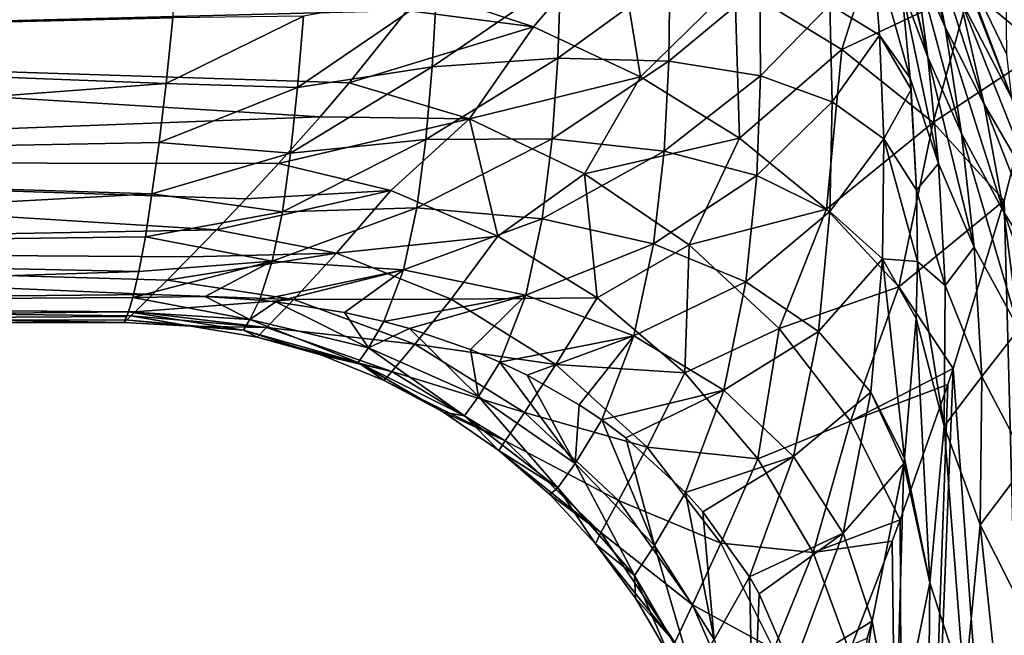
# Model space of a CAD drawing. Header units: metres. Extents: x -109 to 109, y -432 to 89.
# Tile 326 of 656: x -41 to -25, y -21 to -11. Entities that reach past the tile are written whole.
import ezdxf

# ---------------------------------------------------------------- set-up
doc = ezdxf.new("R2010")
doc.units = ezdxf.units.M
doc.layers.add('solid_506360_24502164', color=7, linetype='CONTINUOUS')

msp = doc.modelspace()

# ---------------------------------------------------------------- linework, layer by layer
at = {"layer": 'solid_506360_24502164'}
for points in [[(-24.882259, -8.084736, 99.940063), (-25.725357, -9.667004, 83.236404), (-24.841864, -11.496708, 84.794319)], [(-25.878809, -11.042299, 78.215553), (-26.223921, -9.266352, 79.444351), (-26.684767, -8.169886, 77.79364)], [(-25.878809, -11.042299, 78.215553), (-26.684767, -8.169886, 77.79364), (-26.398319, -9.866394, 76.781281)], [(-26.813723, -8.762315, 75.299767), (-26.775566, -9.033525, 75.155151), (-26.168375, -11.544255, 75.682426)], [(-26.398319, -9.866394, 76.781281), (-26.813723, -8.762315, 75.299767), (-26.168375, -11.544255, 75.682426)], [(-38.74395, -9.666401, 64.749931), (-56.5, -8.889124, 65.303513), (-56.5, -11.313708, 63.313709)], [(-34.921803, -10.761854, 40.16013), (-56.5, -11.313708, 40.686291), (-56.5, -8.889124, 38.696487)], [(-24.754992, -12.23134, 82.613739), (-25.725357, -9.667004, 83.236404), (-26.070974, -8.872765, 82.389542)], [(-25.631815, -10.5474, 81.002556), (-24.754992, -12.23134, 82.613739), (-26.070974, -8.872765, 82.389542)], [(-26.775566, -9.033525, 75.155151), (-26.609005, -10.360888, 74.391365), (-26.168375, -11.544255, 75.682426)], [(-25.222567, -12.330765, 79.595139), (-25.631815, -10.5474, 81.002556), (-26.223921, -9.266352, 79.444351)], [(-25.222567, -12.330765, 79.595139), (-26.223921, -9.266352, 79.444351), (-25.878809, -11.042299, 78.215553)], [(-32.79504, -11.032595, 40.131817), (-34.661106, -10.416526, 39.855206), (-31.398438, -9.398166, 38.744907)], [(-30.996201, -11.871837, 40.105129), (-32.79504, -11.032595, 40.131817), (-31.398438, -9.398166, 38.744907)], [(-30.996201, -11.871837, 40.105129), (-31.398438, -9.398166, 38.744907), (-29.412752, -10.314595, 38.51247)], [(-27.612436, -11.413174, 37.888931), (-29.412752, -10.314595, 38.51247), (-26.979746, -9.417827, 36.796402)], [(-27.612436, -11.413174, 37.888931), (-26.979746, -9.417827, 36.796402), (-25.464624, -10.402094, 35.797482)], [(-38.85994, -10.880692, 63.730751), (-38.74395, -9.666401, 64.749931), (-56.5, -11.313708, 63.313709)], [(-26.97916, -11.172298, 71.897331), (-27.100504, -9.649656, 72.885162), (-27.816841, -10.663743, 70.36058)], [(-27.100504, -9.649656, 72.885162), (-26.462826, -11.895712, 73.394341), (-26.609005, -10.360888, 74.391365)], [(-26.97916, -11.172298, 71.897331), (-26.462826, -11.895712, 73.394341), (-27.100504, -9.649656, 72.885162)], [(-24.754992, -12.23134, 82.613739), (-24.841864, -11.496708, 84.794319), (-25.725357, -9.667004, 83.236404)], [(-26.398319, -9.866394, 76.781281), (-26.168375, -11.544255, 75.682426), (-25.60021, -12.825895, 76.912971)], [(-25.878809, -11.042299, 78.215553), (-26.398319, -9.866394, 76.781281), (-25.60021, -12.825895, 76.912971)], [(-32.342571, -10.23318, 66.063599), (-34.428127, -10.456391, 64.901978), (-34.501938, -11.708507, 63.74226)], [(-32.389053, -11.55992, 64.928482), (-32.342571, -10.23318, 66.063599), (-34.501938, -11.708507, 63.74226)], [(-30.505222, -10.194087, 67.393883), (-32.342571, -10.23318, 66.063599), (-32.389053, -11.55992, 64.928482)], [(-30.52326, -11.611596, 66.253189), (-30.505222, -10.194087, 67.393883), (-32.389053, -11.55992, 64.928482)], [(-28.991371, -10.338204, 68.843361), (-30.505222, -10.194087, 67.393883), (-30.52326, -11.611596, 66.253189)], [(-32.79504, -11.032595, 40.131817), (-34.921803, -10.761854, 40.16013), (-34.661106, -10.416526, 39.855206)], [(-29.33358, -12.906307, 39.778912), (-30.996201, -11.871837, 40.105129), (-29.412752, -10.314595, 38.51247)], [(-28.979671, -11.858527, 67.67247), (-28.991371, -10.338204, 68.843361), (-30.52326, -11.611596, 66.253189)], [(-29.33358, -12.906307, 39.778912), (-29.412752, -10.314595, 38.51247), (-27.612436, -11.413174, 37.888931)], [(-27.816841, -10.663743, 70.36058), (-28.991371, -10.338204, 68.843361), (-28.979671, -11.858527, 67.67247)], [(-26.079571, -12.643813, 36.90271), (-27.612436, -11.413174, 37.888931), (-25.464624, -10.402094, 35.797482)], [(-26.609005, -10.360888, 74.391365), (-26.462826, -11.895712, 73.394341), (-25.990185, -13.329872, 74.424126)], [(-26.168375, -11.544255, 75.682426), (-26.609005, -10.360888, 74.391365), (-25.990185, -13.329872, 74.424126)], [(-26.079571, -12.643813, 36.90271), (-25.464624, -10.402094, 35.797482), (-24.240574, -11.424262, 34.510353)], [(-25.464624, -10.402094, 35.797482), (-24.052094, -10.570846, 34.201897), (-24.240574, -11.424262, 34.510353)], [(-34.428127, -10.456391, 64.901978), (-36.663441, -10.857437, 63.951046), (-36.76395, -12.053745, 62.732147)], [(-34.501938, -11.708507, 63.74226), (-34.428127, -10.456391, 64.901978), (-36.76395, -12.053745, 62.732147)], [(-24.289022, -13.926405, 81.044464), (-24.754992, -12.23134, 82.613739), (-25.631815, -10.5474, 81.002556)], [(-24.289022, -13.926405, 81.044464), (-25.631815, -10.5474, 81.002556), (-25.222567, -12.330765, 79.595139)], [(-27.774555, -12.294678, 69.139839), (-27.816841, -10.663743, 70.36058), (-28.979671, -11.858527, 67.67247)], [(-26.97916, -11.172298, 71.897331), (-27.816841, -10.663743, 70.36058), (-27.774555, -12.294678, 69.139839)], [(-34.921803, -10.761854, 40.16013), (-35.893524, -11.972339, 41.385712), (-56.5, -11.313708, 40.686291)], [(-38.970406, -11.987732, 62.596901), (-38.85994, -10.880692, 63.730751), (-56.5, -11.313708, 63.313709)], [(-36.663441, -10.857437, 63.951046), (-38.85994, -10.880692, 63.730751), (-38.970406, -11.987732, 62.596901)], [(-36.76395, -12.053745, 62.732147), (-36.663441, -10.857437, 63.951046), (-38.970406, -11.987732, 62.596901)], [(-32.79504, -11.032595, 40.131817), (-35.893524, -11.972339, 41.385712), (-34.921803, -10.761854, 40.16013)], [(-33.869175, -12.580909, 41.736172), (-35.893524, -11.972339, 41.385712), (-32.79504, -11.032595, 40.131817)], [(-33.869175, -12.580909, 41.736172), (-32.79504, -11.032595, 40.131817), (-30.996201, -11.871837, 40.105129)], [(-25.878809, -11.042299, 78.215553), (-25.60021, -12.825895, 76.912971), (-24.890005, -14.149967, 78.126007)], [(-25.222567, -12.330765, 79.595139), (-25.878809, -11.042299, 78.215553), (-24.890005, -14.149967, 78.126007)], [(-26.905939, -12.918009, 70.61116), (-26.97916, -11.172298, 71.897331), (-27.774555, -12.294678, 69.139839)], [(-26.97916, -11.172298, 71.897331), (-26.448593, -12.084064, 73.263809), (-26.462826, -11.895712, 73.394341)], [(-26.905939, -12.918009, 70.61116), (-26.448593, -12.084064, 73.263809), (-26.97916, -11.172298, 71.897331)], [(-38.970406, -11.987732, 62.596901), (-56.5, -11.313708, 63.313709), (-56.5, -13.303514, 60.889122)], [(-36.384167, -12.547582, 42.072353), (-56.5, -13.303514, 43.110878), (-56.5, -11.313708, 40.686291)], [(-35.893524, -11.972339, 41.385712), (-36.384167, -12.547582, 42.072353), (-56.5, -11.313708, 40.686291)], [(-27.868935, -14.097581, 39.165279), (-29.33358, -12.906307, 39.778912), (-27.612436, -11.413174, 37.888931)], [(-27.868935, -14.097581, 39.165279), (-27.612436, -11.413174, 37.888931), (-26.079571, -12.643813, 36.90271)], [(-32.389053, -11.55992, 64.928482), (-34.501938, -11.708507, 63.74226), (-34.604862, -12.927261, 62.366676)], [(-32.48082, -12.915432, 63.538002), (-32.389053, -11.55992, 64.928482), (-34.604862, -12.927261, 62.366676)], [(-30.52326, -11.611596, 66.253189), (-32.389053, -11.55992, 64.928482), (-32.48082, -12.915432, 63.538002)], [(-26.168375, -11.544255, 75.682426), (-25.990185, -13.329872, 74.424126), (-25.387884, -14.733684, 75.471619)], [(-25.60021, -12.825895, 76.912971), (-26.168375, -11.544255, 75.682426), (-25.387884, -14.733684, 75.471619)], [(-26.079571, -12.643813, 36.90271), (-24.240574, -11.424262, 34.510353), (-24.884199, -13.950413, 35.598663)], [(-24.271479, -37.166538, 36.142651), (-24.884199, -13.950413, 35.598663), (-24.240574, -11.424262, 34.510353)], [(-34.501938, -11.708507, 63.74226), (-36.76395, -12.053745, 62.732147), (-36.877625, -13.156513, 61.34201)], [(-34.604862, -12.927261, 62.366676), (-34.501938, -11.708507, 63.74226), (-36.877625, -13.156513, 61.34201)], [(-30.601631, -13.12044, 64.820343), (-30.52326, -11.611596, 66.253189), (-32.48082, -12.915432, 63.538002)], [(-28.979671, -11.858527, 67.67247), (-30.52326, -11.611596, 66.253189), (-30.601631, -13.12044, 64.820343)], [(-31.940279, -13.505251, 41.787395), (-33.869175, -12.580909, 41.736172), (-30.996201, -11.871837, 40.105129)], [(-31.940279, -13.505251, 41.787395), (-30.996201, -11.871837, 40.105129), (-29.33358, -12.906307, 39.778912)], [(-29.041458, -13.53193, 66.172844), (-28.979671, -11.858527, 67.67247), (-30.601631, -13.12044, 64.820343)], [(-27.774555, -12.294678, 69.139839), (-28.979671, -11.858527, 67.67247), (-29.041458, -13.53193, 66.172844)], [(-26.462826, -11.895712, 73.394341), (-26.448593, -12.084064, 73.263809), (-26.359241, -13.776574, 72.012245)], [(-25.990185, -13.329872, 74.424126), (-26.462826, -11.895712, 73.394341), (-26.359241, -13.776574, 72.012245)], [(-39.087776, -12.977341, 61.358879), (-38.970406, -11.987732, 62.596901), (-56.5, -13.303514, 60.889122)], [(-36.76395, -12.053745, 62.732147), (-38.970406, -11.987732, 62.596901), (-39.087776, -12.977341, 61.358879)], [(-36.877625, -13.156513, 61.34201), (-36.76395, -12.053745, 62.732147), (-39.087776, -12.977341, 61.358879)], [(-33.869175, -12.580909, 41.736172), (-36.384167, -12.547582, 42.072353), (-35.893524, -11.972339, 41.385712)], [(-26.905939, -12.918009, 70.61116), (-26.359241, -13.776574, 72.012245), (-26.448593, -12.084064, 73.263809)], [(-27.817579, -14.138277, 67.551338), (-27.774555, -12.294678, 69.139839), (-29.041458, -13.53193, 66.172844)], [(-26.905939, -12.918009, 70.61116), (-27.774555, -12.294678, 69.139839), (-27.817579, -14.138277, 67.551338)], [(-25.222567, -12.330765, 79.595139), (-24.890005, -14.149967, 78.126007), (-23.912817, -15.690219, 79.426056)], [(-24.289022, -13.926405, 81.044464), (-25.222567, -12.330765, 79.595139), (-23.912817, -15.690219, 79.426056)], [(-36.384167, -12.547582, 42.072353), (-37.079266, -13.328955, 43.149071), (-56.5, -13.303514, 43.110878)], [(-33.869175, -12.580909, 41.736172), (-37.079266, -13.328955, 43.149071), (-36.384167, -12.547582, 42.072353)], [(-35.193401, -13.782753, 43.492104), (-37.079266, -13.328955, 43.149071), (-33.869175, -12.580909, 41.736172)], [(-33.393326, -14.550315, 43.643864), (-35.193401, -13.782753, 43.492104), (-33.869175, -12.580909, 41.736172)], [(-33.393326, -14.550315, 43.643864), (-33.869175, -12.580909, 41.736172), (-31.940279, -13.505251, 41.787395)], [(-26.656673, -15.401403, 38.287025), (-27.868935, -14.097581, 39.165279), (-26.079571, -12.643813, 36.90271)], [(-26.656673, -15.401403, 38.287025), (-26.079571, -12.643813, 36.90271), (-24.884199, -13.950413, 35.598663)], [(-30.181591, -14.695278, 41.525639), (-31.940279, -13.505251, 41.787395), (-29.33358, -12.906307, 39.778912)], [(-30.181591, -14.695278, 41.525639), (-29.33358, -12.906307, 39.778912), (-27.868935, -14.097581, 39.165279)], [(-25.60021, -12.825895, 76.912971), (-25.387884, -14.733684, 75.471619), (-24.639692, -16.112371, 76.538727)], [(-24.890005, -14.149967, 78.126007), (-25.60021, -12.825895, 76.912971), (-24.639692, -16.112371, 76.538727)], [(-39.208179, -13.839126, 60.029858), (-39.087776, -12.977341, 61.358879), (-56.5, -13.303514, 60.889122)], [(-36.877625, -13.156513, 61.34201), (-39.087776, -12.977341, 61.358879), (-39.208179, -13.839126, 60.029858)], [(-34.604862, -12.927261, 62.366676), (-36.877625, -13.156513, 61.34201), (-37.014801, -14.139, 59.782558)], [(-34.757217, -14.077196, 60.761219), (-34.604862, -12.927261, 62.366676), (-37.014801, -14.139, 59.782558)], [(-32.48082, -12.915432, 63.538002), (-34.604862, -12.927261, 62.366676), (-34.757217, -14.077196, 60.761219)], [(-32.647896, -14.259569, 61.862724), (-32.48082, -12.915432, 63.538002), (-34.757217, -14.077196, 60.761219)], [(-30.601631, -13.12044, 64.820343), (-32.48082, -12.915432, 63.538002), (-32.647896, -14.259569, 61.862724)], [(-26.92947, -14.93219, 68.913094), (-26.905939, -12.918009, 70.61116), (-27.817579, -14.138277, 67.551338)], [(-26.92947, -14.93219, 68.913094), (-26.344259, -14.978181, 71.034004), (-26.905939, -12.918009, 70.61116)], [(-26.905939, -12.918009, 70.61116), (-26.344259, -14.978181, 71.034004), (-26.359241, -13.776574, 72.012245)], [(-37.014801, -14.139, 59.782558), (-36.877625, -13.156513, 61.34201), (-39.208179, -13.839126, 60.029858)], [(-30.780319, -14.67842, 63.051029), (-30.601631, -13.12044, 64.820343), (-32.647896, -14.259569, 61.862724)], [(-29.041458, -13.53193, 66.172844), (-30.601631, -13.12044, 64.820343), (-30.780319, -14.67842, 63.051029)], [(-39.208179, -13.839126, 60.029858), (-56.5, -13.303514, 60.889122), (-56.5, -14.782072, 58.122936)], [(-38.12355, -14.443275, 45.115829), (-56.5, -14.782072, 45.877064), (-56.5, -13.303514, 43.110878)], [(-37.630405, -13.925102, 44.120182), (-38.12355, -14.443275, 45.115829), (-56.5, -13.303514, 43.110878)], [(-37.079266, -13.328955, 43.149071), (-37.630405, -13.925102, 44.120182), (-56.5, -13.303514, 43.110878)], [(-35.193401, -13.782753, 43.492104), (-37.630405, -13.925102, 44.120182), (-37.079266, -13.328955, 43.149071)], [(-25.990185, -13.329872, 74.424126), (-26.359241, -13.776574, 72.012245), (-25.879641, -15.379697, 72.870468)], [(-25.387884, -14.733684, 75.471619), (-25.990185, -13.329872, 74.424126), (-25.879641, -15.379697, 72.870468)], [(-31.726446, -15.583919, 43.568974), (-33.393326, -14.550315, 43.643864), (-31.940279, -13.505251, 41.787395)], [(-31.726446, -15.583919, 43.568974), (-31.940279, -13.505251, 41.787395), (-30.181591, -14.695278, 41.525639)], [(-29.227404, -15.315478, 64.285774), (-29.041458, -13.53193, 66.172844), (-30.780319, -14.67842, 63.051029)], [(-27.817579, -14.138277, 67.551338), (-29.041458, -13.53193, 66.172844), (-29.227404, -15.315478, 64.285774)], [(-39.319427, -14.5642, 58.624504), (-39.208179, -13.839126, 60.029858), (-56.5, -14.782072, 58.122936)], [(-37.014801, -14.139, 59.782558), (-39.208179, -13.839126, 60.029858), (-39.319427, -14.5642, 58.624504)], [(-35.193401, -13.782753, 43.492104), (-38.12355, -14.443275, 45.115829), (-37.630405, -13.925102, 44.120182)], [(-36.104988, -14.837606, 45.453278), (-38.12355, -14.443275, 45.115829), (-35.193401, -13.782753, 43.492104)], [(-36.104988, -14.837606, 45.453278), (-35.193401, -13.782753, 43.492104), (-33.393326, -14.550315, 43.643864)], [(-25.879641, -15.379697, 72.870468), (-26.359241, -13.776574, 72.012245), (-26.344259, -14.978181, 71.034004)], [(-26.656673, -15.401403, 38.287025), (-24.884199, -13.950413, 35.598663), (-25.744095, -16.772636, 37.180954)], [(-24.271479, -37.166538, 36.142651), (-25.744095, -16.772636, 37.180954), (-24.884199, -13.950413, 35.598663)], [(-37.186996, -14.972855, 58.054741), (-37.014801, -14.139, 59.782558), (-39.319427, -14.5642, 58.624504)], [(-34.757217, -14.077196, 60.761219), (-37.014801, -14.139, 59.782558), (-37.186996, -14.972855, 58.054741)], [(-34.982994, -15.116195, 58.912167), (-34.757217, -14.077196, 60.761219), (-37.186996, -14.972855, 58.054741)], [(-32.647896, -14.259569, 61.862724), (-34.757217, -14.077196, 60.761219), (-34.982994, -15.116195, 58.912167)], [(-28.668999, -16.099644, 40.962196), (-30.181591, -14.695278, 41.525639), (-27.868935, -14.097581, 39.165279)], [(-28.008621, -16.150961, 65.522552), (-27.817579, -14.138277, 67.551338), (-29.227404, -15.315478, 64.285774)], [(-28.668999, -16.099644, 40.962196), (-27.868935, -14.097581, 39.165279), (-26.656673, -15.401403, 38.287025)], [(-26.92947, -14.93219, 68.913094), (-27.817579, -14.138277, 67.551338), (-28.008621, -16.150961, 65.522552)], [(-24.890005, -14.149967, 78.126007), (-24.639692, -16.112371, 76.538727), (-23.637327, -17.620981, 77.71167)], [(-23.912817, -15.690219, 79.426056), (-24.890005, -14.149967, 78.126007), (-23.637327, -17.620981, 77.71167)], [(-32.926605, -15.539252, 59.873096), (-32.647896, -14.259569, 61.862724), (-34.982994, -15.116195, 58.912167)], [(-30.780319, -14.67842, 63.051029), (-32.647896, -14.259569, 61.862724), (-32.926605, -15.539252, 59.873096)], [(-38.12355, -14.443275, 45.115829), (-38.565041, -14.896503, 46.160976), (-56.5, -14.782072, 45.877064)], [(-36.104988, -14.837606, 45.453278), (-38.565041, -14.896503, 46.160976), (-38.12355, -14.443275, 45.115829)], [(-34.181774, -15.607817, 45.624146), (-36.104988, -14.837606, 45.453278), (-33.393326, -14.550315, 43.643864)], [(-34.181774, -15.607817, 45.624146), (-33.393326, -14.550315, 43.643864), (-31.726446, -15.583919, 43.568974)], [(-39.427811, -15.146257, 57.156635), (-39.319427, -14.5642, 58.624504), (-56.5, -14.782072, 58.122936)], [(-37.186996, -14.972855, 58.054741), (-39.319427, -14.5642, 58.624504), (-39.427811, -15.146257, 57.156635)], [(-31.1082, -16.223349, 60.899315), (-30.780319, -14.67842, 63.051029), (-32.926605, -15.539252, 59.873096)], [(-30.253286, -16.846031, 43.270157), (-31.726446, -15.583919, 43.568974), (-30.181591, -14.695278, 41.525639)], [(-29.227404, -15.315478, 64.285774), (-30.780319, -14.67842, 63.051029), (-31.1082, -16.223349, 60.899315)], [(-30.253286, -16.846031, 43.270157), (-30.181591, -14.695278, 41.525639), (-28.668999, -16.099644, 40.962196)], [(-39.427811, -15.146257, 57.156635), (-56.5, -14.782072, 58.122936), (-56.5, -15.692564, 55.121445)], [(-39.199081, -15.531446, 48.156281), (-56.5, -15.692564, 48.878555), (-56.5, -14.782072, 45.877064)], [(-38.953335, -15.287403, 47.27821), (-39.199081, -15.531446, 48.156281), (-56.5, -14.782072, 45.877064)], [(-38.565041, -14.896503, 46.160976), (-38.953335, -15.287403, 47.27821), (-56.5, -14.782072, 45.877064)], [(-36.104988, -14.837606, 45.453278), (-38.953335, -15.287403, 47.27821), (-38.565041, -14.896503, 46.160976)], [(-36.822231, -15.612939, 47.555317), (-38.953335, -15.287403, 47.27821), (-36.104988, -14.837606, 45.453278)], [(-36.822231, -15.612939, 47.555317), (-36.104988, -14.837606, 45.453278), (-34.181774, -15.607817, 45.624146)], [(-25.387884, -14.733684, 75.471619), (-25.879641, -15.379697, 72.870468), (-25.262476, -16.909544, 73.770599)], [(-24.639692, -16.112371, 76.538727), (-25.387884, -14.733684, 75.471619), (-25.262476, -16.909544, 73.770599)], [(-37.186996, -14.972855, 58.054741), (-39.427811, -15.146257, 57.156635), (-39.53204, -15.578533, 55.64819)], [(-37.186996, -14.972855, 58.054741), (-39.53204, -15.578533, 55.64819), (-38.317211, -15.566498, 55.933174)], [(-37.186996, -14.972855, 58.054741), (-38.317211, -15.566498, 55.933174), (-37.403896, -15.62319, 56.174515)], [(-34.982994, -15.116195, 58.912167), (-37.186996, -14.972855, 58.054741), (-37.403896, -15.62319, 56.174515)], [(-27.126474, -17.169401, 66.717484), (-26.92947, -14.93219, 68.913094), (-28.008621, -16.150961, 65.522552)], [(-27.126474, -17.169401, 66.717484), (-26.560421, -18.278643, 67.916008), (-26.92947, -14.93219, 68.913094)], [(-26.92947, -14.93219, 68.913094), (-26.560421, -18.278643, 67.916008), (-26.365875, -15.932769, 70.199684)], [(-26.92947, -14.93219, 68.913094), (-26.365875, -15.932769, 70.199684), (-26.344259, -14.978181, 71.034004)], [(-26.344259, -14.978181, 71.034004), (-26.365875, -15.932769, 70.199684), (-25.896296, -17.744085, 70.902534)], [(-25.879641, -15.379697, 72.870468), (-26.344259, -14.978181, 71.034004), (-25.896296, -17.744085, 70.902534)], [(-39.53204, -15.578533, 55.64819), (-39.427811, -15.146257, 57.156635), (-56.5, -15.692564, 55.121445)], [(-34.982994, -15.116195, 58.912167), (-37.403896, -15.62319, 56.174515), (-37.12521, -15.652028, 56.252781)], [(-34.982994, -15.116195, 58.912167), (-37.12521, -15.652028, 56.252781), (-35.974754, -15.831601, 56.599483)], [(-34.982994, -15.116195, 58.912167), (-35.974754, -15.831601, 56.599483), (-35.309265, -15.983544, 56.818371)], [(-32.926605, -15.539252, 59.873096), (-34.982994, -15.116195, 58.912167), (-35.309265, -15.983544, 56.818371)], [(-36.822231, -15.612939, 47.555317), (-39.199081, -15.531446, 48.156281), (-38.953335, -15.287403, 47.27821)], [(-29.599613, -17.138929, 61.949005), (-29.227404, -15.315478, 64.285774), (-31.1082, -16.223349, 60.899315)], [(-28.008621, -16.150961, 65.522552), (-29.227404, -15.315478, 64.285774), (-29.599613, -17.138929, 61.949005)], [(-25.262476, -16.909544, 73.770599), (-25.879641, -15.379697, 72.870468), (-25.896296, -17.744085, 70.902534)], [(-39.199081, -15.531446, 48.156281), (-39.492245, -15.819205, 49.601513), (-56.5, -15.692564, 48.878555)], [(-36.822231, -15.612939, 47.555317), (-39.492245, -15.819205, 49.601513), (-39.199081, -15.531446, 48.156281)], [(-32.926605, -15.539252, 59.873096), (-35.309265, -15.983544, 56.818371), (-34.882584, -16.101465, 56.966362)], [(-32.926605, -15.539252, 59.873096), (-34.882584, -16.101465, 56.966362), (-33.857216, -16.455791, 57.348007)], [(-32.926605, -15.539252, 59.873096), (-33.857216, -16.455791, 57.348007), (-33.363457, -16.665361, 57.545841)], [(-31.1082, -16.223349, 60.899315), (-32.926605, -15.539252, 59.873096), (-33.363457, -16.665361, 57.545841)], [(-27.467766, -17.657753, 40.121384), (-28.668999, -16.099644, 40.962196), (-26.656673, -15.401403, 38.287025)], [(-27.467766, -17.657753, 40.121384), (-26.656673, -15.401403, 38.287025), (-25.744095, -16.772636, 37.180954)], [(-39.604832, -15.819649, 54.395561), (-39.53204, -15.578533, 55.64819), (-56.5, -15.692564, 55.121445)], [(-39.604832, -15.819649, 54.395561), (-56.5, -15.692564, 55.121445), (-56.5, -16, 52)], [(-39.678162, -16, 52), (-56.5, -16, 52), (-56.5, -15.692564, 48.878555)], [(-39.562019, -15.887253, 50.103901), (-39.678162, -16, 52), (-56.5, -15.692564, 48.878555)], [(-39.492245, -15.819205, 49.601513), (-39.562019, -15.887253, 50.103901), (-56.5, -15.692564, 48.878555)], [(-37.561855, -15.947998, 54.748726), (-39.53204, -15.578533, 55.64819), (-39.604832, -15.819649, 54.395561)], [(-38.317211, -15.566498, 55.933174), (-39.53204, -15.578533, 55.64819), (-37.561855, -15.947998, 54.748726)], [(-37.281704, -16.08757, 49.75811), (-39.492245, -15.819205, 49.601513), (-36.822231, -15.612939, 47.555317)], [(-37.403896, -15.62319, 56.174515), (-38.317211, -15.566498, 55.933174), (-37.561855, -15.947998, 54.748726)], [(-37.12521, -15.652028, 56.252781), (-37.403896, -15.62319, 56.174515), (-37.561855, -15.947998, 54.748726)], [(-37.12521, -15.652028, 56.252781), (-37.561855, -15.947998, 54.748726), (-35.567204, -16.424463, 55.197033)], [(-37.281704, -16.08757, 49.75811), (-36.822231, -15.612939, 47.555317), (-34.792233, -16.367386, 47.705063)], [(-35.974754, -15.831601, 56.599483), (-37.12521, -15.652028, 56.252781), (-35.567204, -16.424463, 55.197033)], [(-34.792233, -16.367386, 47.705063), (-36.822231, -15.612939, 47.555317), (-34.181774, -15.607817, 45.624146)], [(-34.792233, -16.367386, 47.705063), (-34.181774, -15.607817, 45.624146), (-32.418556, -16.708357, 45.591816)], [(-32.418556, -16.708357, 45.591816), (-34.181774, -15.607817, 45.624146), (-31.726446, -15.583919, 43.568974)], [(-32.418556, -16.708357, 45.591816), (-31.726446, -15.583919, 43.568974), (-30.253286, -16.846031, 43.270157)], [(-39.633812, -15.898404, 53.800201), (-39.604832, -15.819649, 54.395561), (-56.5, -16, 52)], [(-39.656826, -15.957116, 53.170662), (-39.604832, -15.819649, 54.395561), (-39.633812, -15.898404, 53.800201)], [(-37.668091, -16.131289, 53.35743), (-39.604832, -15.819649, 54.395561), (-39.656826, -15.957116, 53.170662)], [(-37.561855, -15.947998, 54.748726), (-39.604832, -15.819649, 54.395561), (-37.668091, -16.131289, 53.35743)], [(-37.281704, -16.08757, 49.75811), (-39.562019, -15.887253, 50.103901), (-39.492245, -15.819205, 49.601513)], [(-35.309265, -15.983544, 56.818371), (-35.974754, -15.831601, 56.599483), (-35.567204, -16.424463, 55.197033)], [(-39.656826, -15.957116, 53.170662), (-39.633812, -15.898404, 53.800201), (-56.5, -16, 52)], [(-39.656826, -15.957116, 53.170662), (-56.5, -16, 52), (-39.678162, -16, 52)], [(-38.554195, -16.06188, 52), (-39.678162, -16, 52), (-39.562019, -15.887253, 50.103901)], [(-38.554195, -16.06188, 52), (-39.656826, -15.957116, 53.170662), (-39.678162, -16, 52)], [(-37.668091, -16.131289, 53.35743), (-39.656826, -15.957116, 53.170662), (-38.554195, -16.06188, 52)], [(-37.281704, -16.08757, 49.75811), (-38.554195, -16.06188, 52), (-39.562019, -15.887253, 50.103901)], [(-37.561855, -15.947998, 54.748726), (-37.668091, -16.131289, 53.35743), (-35.740257, -16.672903, 53.584087)], [(-35.567204, -16.424463, 55.197033), (-37.561855, -15.947998, 54.748726), (-35.740257, -16.672903, 53.584087)], [(-34.882584, -16.101465, 56.966362), (-35.309265, -15.983544, 56.818371), (-35.567204, -16.424463, 55.197033)], [(-26.365875, -15.932769, 70.199684), (-26.560421, -18.278643, 67.916008), (-26.132292, -20.376522, 68.437103)], [(-25.896296, -17.744085, 70.902534), (-26.365875, -15.932769, 70.199684), (-26.132292, -20.376522, 68.437103)], [(-37.668091, -16.131289, 53.35743), (-38.554195, -16.06188, 52), (-37.440922, -16.246449, 52)], [(-37.281704, -16.08757, 49.75811), (-37.440922, -16.246449, 52), (-38.554195, -16.06188, 52)], [(-37.668091, -16.131289, 53.35743), (-37.440922, -16.246449, 52), (-36.353516, -16.551451, 52)], [(-35.740257, -16.672903, 53.584087), (-37.668091, -16.131289, 53.35743), (-36.353516, -16.551451, 52)], [(-35.176754, -16.823023, 49.845963), (-37.440922, -16.246449, 52), (-37.281704, -16.08757, 49.75811)], [(-35.176754, -16.823023, 49.845963), (-37.281704, -16.08757, 49.75811), (-34.792233, -16.367386, 47.705063)], [(-34.882584, -16.101465, 56.966362), (-35.567204, -16.424463, 55.197033), (-33.718025, -17.24464, 55.703995)], [(-33.857216, -16.455791, 57.348007), (-34.882584, -16.101465, 56.966362), (-33.718025, -17.24464, 55.703995)], [(-29.027342, -18.290823, 42.758259), (-30.253286, -16.846031, 43.270157), (-28.668999, -16.099644, 40.962196)], [(-28.424429, -18.254568, 62.975689), (-28.008621, -16.150961, 65.522552), (-29.599613, -17.138929, 61.949005)], [(-29.027342, -18.290823, 42.758259), (-28.668999, -16.099644, 40.962196), (-27.467766, -17.657753, 40.121384)], [(-27.126474, -17.169401, 66.717484), (-28.008621, -16.150961, 65.522552), (-28.424429, -18.254568, 62.975689)], [(-24.639692, -16.112371, 76.538727), (-25.262476, -16.909544, 73.770599), (-24.497322, -18.350416, 74.728729)], [(-35.176754, -16.823023, 49.845963), (-36.353516, -16.551451, 52), (-37.440922, -16.246449, 52)], [(-35.176754, -16.823023, 49.845963), (-34.792233, -16.367386, 47.705063), (-32.946777, -17.510521, 47.699253)], [(-32.946777, -17.510521, 47.699253), (-34.792233, -16.367386, 47.705063), (-32.418556, -16.708357, 45.591816)], [(-31.1082, -16.223349, 60.899315), (-33.363457, -16.665361, 57.545841), (-32.9016, -16.887024, 57.739986)], [(-31.1082, -16.223349, 60.899315), (-32.9016, -16.887024, 57.739986), (-32.026585, -17.385185, 58.135117)], [(-31.1082, -16.223349, 60.899315), (-32.026585, -17.385185, 58.135117), (-31.649483, -17.637058, 58.318192)], [(-29.599613, -17.138929, 61.949005), (-31.1082, -16.223349, 60.899315), (-31.649483, -17.637058, 58.318192)], [(-35.567204, -16.424463, 55.197033), (-35.740257, -16.672903, 53.584087), (-33.956905, -17.568209, 53.836769)], [(-33.718025, -17.24464, 55.703995), (-35.567204, -16.424463, 55.197033), (-33.956905, -17.568209, 53.836769)], [(-33.363457, -16.665361, 57.545841), (-33.857216, -16.455791, 57.348007), (-33.718025, -17.24464, 55.703995)], [(-35.740257, -16.672903, 53.584087), (-36.353516, -16.551451, 52), (-35.306541, -16.973928, 52)], [(-35.176754, -16.823023, 49.845963), (-35.306541, -16.973928, 52), (-36.353516, -16.551451, 52)], [(-35.740257, -16.672903, 53.584087), (-35.306541, -16.973928, 52), (-34.311424, -17.509348, 52)], [(-33.956905, -17.568209, 53.836769), (-35.740257, -16.672903, 53.584087), (-34.311424, -17.509348, 52)], [(-33.363457, -16.665361, 57.545841), (-33.718025, -17.24464, 55.703995), (-32.094017, -18.369322, 56.238548)], [(-32.9016, -16.887024, 57.739986), (-33.363457, -16.665361, 57.545841), (-32.094017, -18.369322, 56.238548)], [(-32.946777, -17.510521, 47.699253), (-32.418556, -16.708357, 45.591816), (-30.887154, -18.094398, 45.357605)], [(-30.887154, -18.094398, 45.357605), (-32.418556, -16.708357, 45.591816), (-30.253286, -16.846031, 43.270157)], [(-33.274269, -17.989201, 49.848946), (-35.306541, -16.973928, 52), (-35.176754, -16.823023, 49.845963)], [(-33.274269, -17.989201, 49.848946), (-35.176754, -16.823023, 49.845963), (-32.946777, -17.510521, 47.699253)], [(-30.887154, -18.094398, 45.357605), (-30.253286, -16.846031, 43.270157), (-29.027342, -18.290823, 42.758259)], [(-27.467766, -17.657753, 40.121384), (-25.744095, -16.772636, 37.180954), (-25.833946, -17.043831, 37.357349)], [(-26.550482, -37.166538, 40.353878), (-25.833946, -17.043831, 37.357349), (-25.744095, -16.772636, 37.180954)], [(-24.271479, -37.166538, 36.142651), (-26.550482, -37.166538, 40.353878), (-25.744095, -16.772636, 37.180954)], [(-33.274269, -17.989201, 49.848946), (-34.311424, -17.509348, 52), (-35.306541, -16.973928, 52)], [(-32.026585, -17.385185, 58.135117), (-32.9016, -16.887024, 57.739986), (-32.094017, -18.369322, 56.238548)], [(-27.467766, -17.657753, 40.121384), (-25.833946, -17.043831, 37.357349), (-26.6332, -19.313725, 39.047344)], [(-26.550482, -37.166538, 40.353878), (-26.6332, -19.313725, 39.047344), (-25.833946, -17.043831, 37.357349)], [(-25.262476, -16.909544, 73.770599), (-25.896296, -17.744085, 70.902534), (-25.286951, -19.399832, 71.708344)], [(-24.497322, -18.350416, 74.728729), (-25.262476, -16.909544, 73.770599), (-25.286951, -19.399832, 71.708344)], [(-29.599613, -17.138929, 61.949005), (-31.649483, -17.637058, 58.318192), (-31.243736, -17.938303, 58.525352)], [(-29.599613, -17.138929, 61.949005), (-31.243736, -17.938303, 58.525352), (-30.2397, -18.855572, 59.091843)], [(-28.424429, -18.254568, 62.975689), (-29.599613, -17.138929, 61.949005), (-30.2397, -18.855572, 59.091843)], [(-27.590605, -19.542658, 63.932686), (-27.126474, -17.169401, 66.717484), (-28.424429, -18.254568, 62.975689)], [(-27.590605, -19.542658, 63.932686), (-26.572615, -18.37142, 67.818314), (-27.126474, -17.169401, 66.717484)], [(-27.126474, -17.169401, 66.717484), (-26.572615, -18.37142, 67.818314), (-26.560421, -18.278643, 67.916008)], [(-33.718025, -17.24464, 55.703995), (-33.956905, -17.568209, 53.836769), (-32.389008, -18.776928, 54.104259)], [(-32.094017, -18.369322, 56.238548), (-33.718025, -17.24464, 55.703995), (-32.389008, -18.776928, 54.104259)], [(-33.956905, -17.568209, 53.836769), (-34.311424, -17.509348, 52), (-33.379364, -18.15098, 52)], [(-33.274269, -17.989201, 49.848946), (-33.379364, -18.15098, 52), (-34.311424, -17.509348, 52)], [(-33.274269, -17.989201, 49.848946), (-32.946777, -17.510521, 47.699253), (-31.367832, -18.991566, 47.538147)], [(-31.367832, -18.991566, 47.538147), (-32.946777, -17.510521, 47.699253), (-30.887154, -18.094398, 45.357605)], [(-31.649483, -17.637058, 58.318192), (-32.026585, -17.385185, 58.135117), (-32.094017, -18.369322, 56.238548)], [(-32.389008, -18.776928, 54.104259), (-33.956905, -17.568209, 53.836769), (-33.379364, -18.15098, 52)], [(-31.649483, -17.637058, 58.318192), (-32.094017, -18.369322, 56.238548), (-30.762632, -19.749222, 56.767921)], [(-31.243736, -17.938303, 58.525352), (-31.649483, -17.637058, 58.318192), (-30.762632, -19.749222, 56.767921)], [(-28.093126, -19.865831, 42.051872), (-29.027342, -18.290823, 42.758259), (-27.467766, -17.657753, 40.121384)], [(-28.093126, -19.865831, 42.051872), (-27.467766, -17.657753, 40.121384), (-26.6332, -19.313725, 39.047344)], [(-25.896296, -17.744085, 70.902534), (-26.132292, -20.376522, 68.437103), (-25.554293, -22.158655, 69.218941)], [(-25.286951, -19.399832, 71.708344), (-25.896296, -17.744085, 70.902534), (-25.554293, -22.158655, 69.218941)], [(-31.663544, -19.531366, 49.766914), (-33.379364, -18.15098, 52), (-33.274269, -17.989201, 49.848946)], [(-31.663544, -19.531366, 49.766914), (-33.274269, -17.989201, 49.848946), (-31.367832, -18.991566, 47.538147)], [(-30.2397, -18.855572, 59.091843), (-31.243736, -17.938303, 58.525352), (-30.762632, -19.749222, 56.767921)], [(-32.389008, -18.776928, 54.104259), (-33.379364, -18.15098, 52), (-32.52319, -18.890793, 52)], [(-31.663544, -19.531366, 49.766914), (-32.52319, -18.890793, 52), (-33.379364, -18.15098, 52)], [(-31.367832, -18.991566, 47.538147), (-30.887154, -18.094398, 45.357605), (-29.649939, -19.709486, 44.931057)], [(-29.649939, -19.709486, 44.931057), (-30.887154, -18.094398, 45.357605), (-29.027342, -18.290823, 42.758259)], [(-28.424429, -18.254568, 62.975689), (-30.2397, -18.855572, 59.091843), (-29.948643, -19.181839, 59.273567)], [(-28.424429, -18.254568, 62.975689), (-29.948643, -19.181839, 59.273567), (-29.167038, -20.272394, 59.817257)], [(-29.649939, -19.709486, 44.931057), (-29.027342, -18.290823, 42.758259), (-28.093126, -19.865831, 42.051872)], [(-27.590605, -19.542658, 63.932686), (-28.424429, -18.254568, 62.975689), (-29.167038, -20.272394, 59.817257)], [(-26.560421, -18.278643, 67.916008), (-26.572615, -18.37142, 67.818314), (-26.132292, -20.376522, 68.437103)], [(-24.497322, -18.350416, 74.728729), (-25.286951, -19.399832, 71.708344), (-24.528681, -20.90691, 72.613647)], [(-32.094017, -18.369322, 56.238548), (-32.389008, -18.776928, 54.104259), (-31.098913, -20.24966, 54.374565)], [(-30.762632, -19.749222, 56.767921), (-32.094017, -18.369322, 56.238548), (-31.098913, -20.24966, 54.374565)], [(-27.590605, -19.542658, 63.932686), (-27.103817, -21.015783, 64.726456), (-26.572615, -18.37142, 67.818314)], [(-26.572615, -18.37142, 67.818314), (-27.103817, -21.015783, 64.726456), (-26.704601, -23.17388, 65.389244)], [(-26.132292, -20.376522, 68.437103), (-26.572615, -18.37142, 67.818314), (-26.704601, -23.17388, 65.389244)], [(-32.389008, -18.776928, 54.104259), (-32.52319, -18.890793, 52), (-31.753944, -19.720625, 52)], [(-31.098913, -20.24966, 54.374565), (-32.389008, -18.776928, 54.104259), (-31.753944, -19.720625, 52)], [(-30.2397, -18.855572, 59.091843), (-30.762632, -19.749222, 56.767921), (-29.758987, -21.328279, 57.255966)], [(-29.948643, -19.181839, 59.273567), (-30.2397, -18.855572, 59.091843), (-29.758987, -21.328279, 57.255966)], [(-31.663544, -19.531366, 49.766914), (-31.753944, -19.720625, 52), (-32.52319, -18.890793, 52)], [(-31.663544, -19.531366, 49.766914), (-31.367832, -18.991566, 47.538147), (-30.125542, -20.744734, 47.228897)], [(-30.125542, -20.744734, 47.228897), (-31.367832, -18.991566, 47.538147), (-29.649939, -19.709486, 44.931057)], [(-29.167038, -20.272394, 59.817257), (-29.948643, -19.181839, 59.273567), (-29.758987, -21.328279, 57.255966)], [(-28.093126, -19.865831, 42.051872), (-26.6332, -19.313725, 39.047344), (-26.766628, -19.672054, 39.354637)], [(-26.550482, -37.166538, 40.353878), (-26.766628, -19.672054, 39.354637), (-26.6332, -19.313725, 39.047344)], [(-25.286951, -19.399832, 71.708344), (-25.554293, -22.158655, 69.218941), (-24.826799, -23.736212, 70.146988)], [(-24.528681, -20.90691, 72.613647), (-25.286951, -19.399832, 71.708344), (-24.826799, -23.736212, 70.146988)], [(-30.420179, -21.377136, 49.603725), (-31.753944, -19.720625, 52), (-31.663544, -19.531366, 49.766914)], [(-30.420179, -21.377136, 49.603725), (-31.663544, -19.531366, 49.766914), (-30.125542, -20.744734, 47.228897)], [(-27.590605, -19.542658, 63.932686), (-29.167038, -20.272394, 59.817257), (-29.004471, -20.557276, 59.94434)], [(-27.590605, -19.542658, 63.932686), (-29.004471, -20.557276, 59.94434), (-28.447742, -21.842249, 60.445427)], [(-27.590605, -19.542658, 63.932686), (-28.447742, -21.842249, 60.445427), (-27.103817, -21.015783, 64.726456)], [(-28.093126, -19.865831, 42.051872), (-26.766628, -19.672054, 39.354637), (-27.487871, -21.527866, 41.186035)], [(-26.550482, -37.166538, 40.353878), (-27.487871, -21.527866, 41.186035), (-26.766628, -19.672054, 39.354637)], [(-31.098913, -20.24966, 54.374565), (-31.753944, -19.720625, 52), (-31.080172, -20.629726, 52)], [(-30.420179, -21.377136, 49.603725), (-31.080172, -20.629726, 52), (-31.753944, -19.720625, 52)], [(-30.762632, -19.749222, 56.767921), (-31.098913, -20.24966, 54.374565), (-30.125866, -21.92662, 54.633827)], [(-29.758987, -21.328279, 57.255966), (-30.762632, -19.749222, 56.767921), (-30.125866, -21.92662, 54.633827)], [(-30.125542, -20.744734, 47.228897), (-29.649939, -19.709486, 44.931057), (-28.757307, -21.487839, 44.329536)], [(-28.757307, -21.487839, 44.329536), (-29.649939, -19.709486, 44.931057), (-28.093126, -19.865831, 42.051872)], [(-28.757307, -21.487839, 44.329536), (-28.093126, -19.865831, 42.051872), (-27.487871, -21.527866, 41.186035)], [(-31.098913, -20.24966, 54.374565), (-31.080172, -20.629726, 52), (-30.510347, -21.605553, 52)], [(-30.125866, -21.92662, 54.633827), (-31.098913, -20.24966, 54.374565), (-30.510347, -21.605553, 52)], [(-29.167038, -20.272394, 59.817257), (-29.758987, -21.328279, 57.255966), (-29.106291, -23.050768, 57.665813)], [(-29.004471, -20.557276, 59.94434), (-29.167038, -20.272394, 59.817257), (-29.106291, -23.050768, 57.665813)], [(-26.132292, -20.376522, 68.437103), (-26.704601, -23.17388, 65.389244), (-26.180079, -25.082533, 66.235802)], [(-25.554293, -22.158655, 69.218941), (-26.132292, -20.376522, 68.437103), (-26.180079, -25.082533, 66.235802)], [(-30.420179, -21.377136, 49.603725), (-30.510347, -21.605553, 52), (-31.080172, -20.629726, 52)], [(-28.447742, -21.842249, 60.445427), (-29.004471, -20.557276, 59.94434), (-29.106291, -23.050768, 57.665813)], [(-30.420179, -21.377136, 49.603725), (-30.125542, -20.744734, 47.228897), (-29.275087, -22.692148, 46.78524)], [(-29.275087, -22.692148, 46.78524), (-30.125542, -20.744734, 47.228897), (-28.757307, -21.487839, 44.329536)], [(-28.447742, -21.842249, 60.445427), (-27.186724, -21.302721, 64.347824), (-27.103817, -21.015783, 64.726456)], [(-27.103817, -21.015783, 64.726456), (-27.186724, -21.302721, 64.347824), (-27.791864, -25.686888, 61.569641)], [(-26.704601, -23.17388, 65.389244), (-27.103817, -21.015783, 64.726456), (-27.791864, -25.686888, 61.569641)]]:
    msp.add_3dface(points, dxfattribs=at)

doc.saveas('drawing.dxf')
